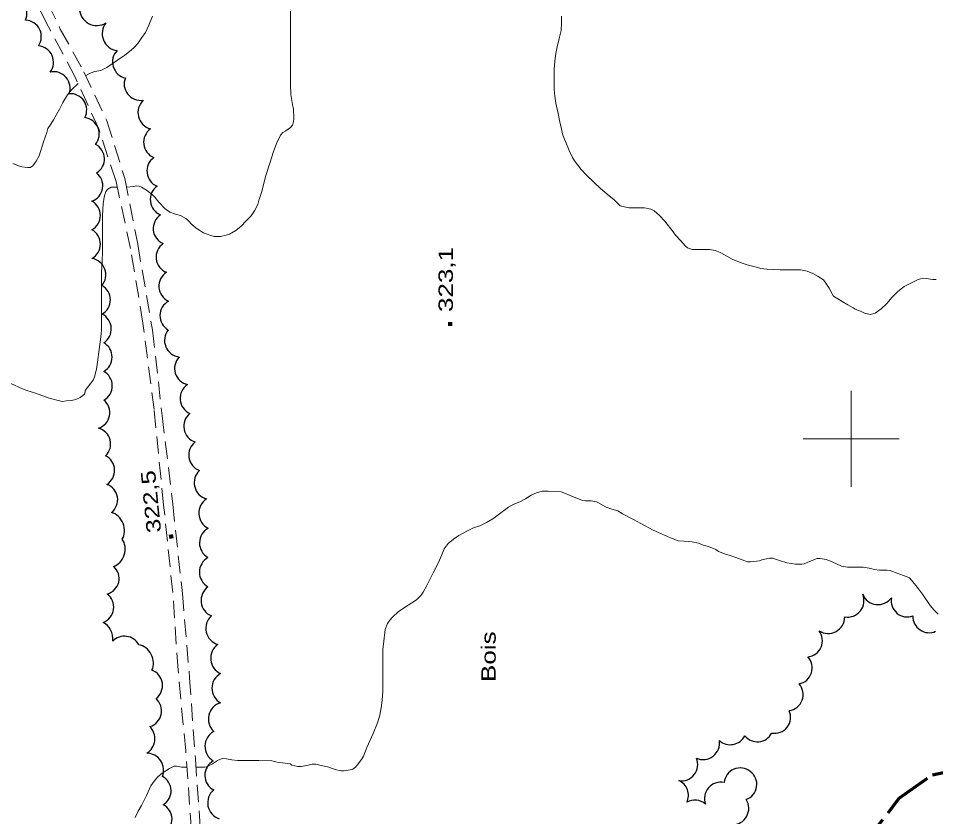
# Model space of a CAD drawing. Extents: x 240591 to 242335, y 5323482 to 5326937.
# Drawn here: x 241626.7 to 241817.6, y 5325921.4 to 5326087.5 of the extents above; entities that cross this region are included whole.
import ezdxf

# ---------------------------------------------------------------- set-up
doc = ezdxf.new("R2010")
doc.units = 0
doc.header["$LTSCALE"] = 1.2
doc.linetypes.add('LONG_DASHED', pattern=[7.5, 6, -1.5])
doc.linetypes.add('MEDIUM_DASHED', pattern=[4.5, 3, -1.5])
for name, color, linetype, lineweight in [('19', 7, 'Continuous', 13), ('2', 7, 'Continuous', 13), ('22', 7, 'LONG_DASHED', 70), ('3', 7, 'Continuous', 140), ('44', 7, 'Continuous', 25), ('61', 7, 'Continuous', 13)]:
    doc.layers.add(name, color=color, linetype=linetype, lineweight=lineweight)

msp = doc.modelspace()

# ---------------------------------------------------------------- linework, layer by layer
at = {"layer": '19', "linetype": 'MEDIUM_DASHED'}
for points in [[(241695.4, 5325766.6), (241689.8, 5325783.1), (241685.7, 5325793.7), (241683.4, 5325801.9), (241681.7, 5325814.3), (241680.3, 5325830.1), (241676.8, 5325847.6), (241672.8, 5325866.2), (241669, 5325885.7), (241665.9, 5325900.8), (241662.7, 5325918.5), (241661.5, 5325935.1), (241659.9, 5325951.9), (241658.8, 5325968), (241656.9, 5325986.2), (241654.9, 5326006.1), (241652.6, 5326024.1), (241650, 5326039.6), (241647, 5326053.6), (241643.4, 5326064.5), (241638.5, 5326075.3), (241632.4, 5326086.8), (241627, 5326097.8)], [(241630.4, 5326095.5), (241635.4, 5326085.3), (241640.3, 5326076.4), (241645.1, 5326066.2), (241648.8, 5326054.2), (241651.5, 5326040.5), (241654.6, 5326022.6), (241656.6, 5326004.8), (241658.8, 5325986.4), (241660.8, 5325967.8), (241662.3, 5325950.3), (241663.5, 5325933.4), (241664.5, 5325919.3)]]:
    msp.add_lwpolyline(points, dxfattribs=at)
at = {"layer": '2'}
for points in [[(241649.2, 5326052.4), (241650.6, 5326052.5), (241651.3, 5326052.7), (241651.8, 5326052.6), (241652.3, 5326052.4), (241653.3, 5326051.8), (241654.6, 5326050.8), (241655.1, 5326050.3), (241655.9, 5326049.3), (241657.2, 5326047.9), (241658.2, 5326047.2), (241659.4, 5326046.8), (241660.4, 5326046.5), (241661.5, 5326045.9), (241661.9, 5326045.5), (241662.9, 5326044.5), (241663.9, 5326043.7), (241665.2, 5326042.9), (241666.7, 5326042.3), (241667.4, 5326042.1), (241668.7, 5326042.1), (241669.9, 5326042.4), (241670.6, 5326042.6), (241671.9, 5326043.4), (241673, 5326044.3), (241674.1, 5326045.4), (241675.1, 5326046.4), (241675.8, 5326047.5), (241676.5, 5326048.8), (241676.7, 5326049.6), (241677.3, 5326051.5), (241678.1, 5326054.6), (241679.1, 5326057.6), (241679.7, 5326059.6), (241680.4, 5326061.5), (241681.2, 5326063.2), (241681.7, 5326063.8), (241682.3, 5326064.1), (241683.3, 5326064.8), (241683.7, 5326065.3), (241683.9, 5326066), (241684, 5326066.7), (241683.9, 5326068.6), (241683.7, 5326069.6), (241683.4, 5326071.7), (241683.3, 5326073.8), (241683.3, 5326075.8), (241683.3, 5326078.6), (241683.3, 5326081.3), (241683.3, 5326084.1), (241683.3, 5326086.7), (241683.3, 5326089.9)], [(241654.6, 5326088), (241653.8, 5326086.1), (241653.1, 5326084.6), (241652.2, 5326083.3), (241651.5, 5326082.3), (241650.7, 5326081.4), (241649.8, 5326080.6), (241648.8, 5326079.9), (241647.3, 5326078.8), (241645.1, 5326077.3), (241643.8, 5326076.7), (241642.6, 5326076.5), (241641.6, 5326076.1), (241640.7, 5326075.6)], [(241785.2, 5326035.2), (241782.4, 5326035.3), (241781.2, 5326035.5), (241780, 5326035.8), (241778.3, 5326036.2), (241777.5, 5326036.5), (241776.4, 5326036.9), (241775.2, 5326037.4), (241773.6, 5326038.3), (241772.7, 5326038.8), (241771.7, 5326039.2), (241770.5, 5326039.4), (241769.3, 5326039.4), (241766.9, 5326039.4), (241766.3, 5326039.6), (241765.9, 5326039.8), (241765.4, 5326040.2), (241764.5, 5326041.2), (241763.4, 5326042.4), (241762.9, 5326043.1), (241761.2, 5326045.3), (241760.1, 5326046.5), (241759, 5326047.5), (241758.3, 5326047.8), (241757, 5326048.1), (241756.3, 5326048.1), (241753.7, 5326048.1), (241751.9, 5326048.5), (241751.5, 5326048.9), (241750.6, 5326049.8), (241749.6, 5326050.6), (241747.8, 5326052.1), (241746.4, 5326053.4), (241744.9, 5326054.9), (241743.8, 5326056.1), (241742.4, 5326057.9), (241742, 5326058.6), (241741.3, 5326060), (241740.5, 5326061.9), (241740, 5326063.2), (241739.6, 5326064.8), (241739.3, 5326066.3), (241739, 5326067.7), (241738.5, 5326069.9), (241738.3, 5326071.3), (241738.2, 5326072.7), (241738.2, 5326074.3), (241738.2, 5326076.9), (241738.3, 5326078.6), (241738.5, 5326080.2), (241738.8, 5326081.6), (241739.3, 5326083.6), (241739.6, 5326085), (241739.7, 5326086.5), (241739.7, 5326088)], [(241639.1, 5326074), (241637.8, 5326072.7), (241636.9, 5326071.6), (241635.9, 5326070), (241635.2, 5326068.6), (241634, 5326066.4), (241633.4, 5326065.5), (241632.8, 5326064.6), (241632.6, 5326063.8), (241631.9, 5326061.8), (241631, 5326058.9), (241630.4, 5326057.8), (241629.7, 5326056.8), (241629.1, 5326056.5), (241628.6, 5326056.5), (241627.4, 5326056.6), (241626.7, 5326056.8), (241625.5, 5326057.3)], [(241640.6, 5326010.1), (241642.2, 5326012.2), (241642.5, 5326012.9), (241642.9, 5326014.5), (241643.1, 5326016), (241643.5, 5326018.6), (241643.9, 5326021.8), (241644, 5326022.8), (241644, 5326024.9), (241644, 5326028), (241644, 5326031.3), (241644, 5326034.6), (241644.1, 5326036.9), (241644.2, 5326039), (241644.2, 5326041), (241644.2, 5326043.8), (241644.2, 5326046.5), (241644.3, 5326048.9), (241644.5, 5326050.3), (241644.9, 5326051.5), (241645.3, 5326052), (241646, 5326052.4), (241646.6, 5326052.4), (241647.2, 5326052.4)], [(241718.3, 5325979.9), (241720.1, 5325980.9), (241721.4, 5325981.5), (241722.7, 5325981.9), (241724.1, 5325982.6), (241725.4, 5325983.4), (241726.5, 5325984.2), (241728.7, 5325985.8), (241729.8, 5325986.4), (241731, 5325986.9), (241732.2, 5325987.5), (241733.4, 5325988.3), (241734.5, 5325988.8), (241735.7, 5325989.1), (241736.9, 5325989.1), (241739.6, 5325989), (241740.2, 5325988.8), (241741.5, 5325988.2), (241744.1, 5325987.2), (241744.7, 5325987.1), (241745.9, 5325987.1), (241747, 5325986.9), (241747.4, 5325986.7), (241749, 5325985.8), (241750.2, 5325985.4), (241751.4, 5325985), (241752.4, 5325984.4), (241754.7, 5325983.2), (241756.2, 5325982.4), (241758.8, 5325981), (241759.9, 5325980.5), (241762.4, 5325979.4), (241764, 5325978.8), (241765.2, 5325978.7), (241766.9, 5325978.6), (241768.2, 5325978.3), (241769.2, 5325977.9), (241770.3, 5325977.6), (241771.8, 5325977), (241772.4, 5325976.6), (241773.6, 5325976.1), (241774.8, 5325975.7), (241776, 5325975.3), (241778.4, 5325974.4), (241779, 5325974.4), (241780.9, 5325974.6), (241781.4, 5325974.8), (241783, 5325975.2), (241783.7, 5325975.2), (241784.2, 5325975), (241785.3, 5325974.6), (241786.6, 5325974.2), (241788.4, 5325973.9), (241789.7, 5325973.9), (241790.2, 5325974), (241791.3, 5325974.5), (241792.9, 5325975.1), (241793.5, 5325975.1), (241794.8, 5325974.9), (241796, 5325974.4), (241798, 5325973.5), (241799.2, 5325973.3), (241799.9, 5325973.3), (241802.5, 5325973.3), (241803.7, 5325973.1), (241804.8, 5325972.8), (241805.9, 5325972.7), (241807.5, 5325972.7), (241808.1, 5325972.6), (241808.6, 5325972.4), (241810.9, 5325971.6), (241812.1, 5325971.1), (241812.5, 5325970.6), (241814, 5325968.8), (241814.8, 5325967.7), (241816.4, 5325965.3), (241817.2, 5325964.4), (241818.1, 5325963.5)], [(241663.6, 5325931.7), (241665.5, 5325931.7), (241666, 5325931.8), (241667.1, 5325932.4), (241668.1, 5325933.1), (241669.1, 5325933.5), (241670, 5325933.4), (241671.1, 5325933.2), (241672.3, 5325933.1), (241673.6, 5325933.1), (241676.7, 5325933.1), (241679.4, 5325933), (241680.5, 5325932.7), (241681.6, 5325932.6), (241683.2, 5325932.4), (241683.6, 5325932.1), (241684.8, 5325931.8), (241685.5, 5325931.8), (241686.7, 5325932), (241687.8, 5325932.3), (241688.6, 5325932.3), (241689.1, 5325932.2), (241691.3, 5325931.7), (241692.6, 5325931.2), (241693.8, 5325930.9), (241694.5, 5325930.9), (241695.7, 5325931.1), (241696.3, 5325931.3), (241696.8, 5325931.7), (241697.2, 5325932.1), (241698.1, 5325933.3), (241698.5, 5325934), (241699.2, 5325935.8), (241700.5, 5325938.7), (241701.4, 5325940.9), (241701.9, 5325942.5), (241702.2, 5325944), (241702.4, 5325945.6), (241702.5, 5325947.4), (241702.5, 5325950.3), (241702.5, 5325953.3), (241702.5, 5325956.2), (241702.7, 5325957.9), (241703, 5325960.3), (241703.5, 5325961.6), (241704, 5325962.3), (241704.5, 5325962.9), (241705.7, 5325964), (241706.4, 5325964.5), (241707.8, 5325965.4), (241709.5, 5325966.5), (241710.5, 5325967.5), (241710.9, 5325968.1), (241711.7, 5325969.5), (241713, 5325972.1), (241714.1, 5325974.3), (241714.7, 5325975.7), (241715.3, 5325977.1), (241716.1, 5325978.2), (241717.2, 5325979.1), (241718.3, 5325979.9)], [(241651, 5325921.2), (241651.6, 5325922.5), (241652.3, 5325923.7), (241653.3, 5325925.8), (241654.2, 5325927.8), (241654.9, 5325928.8), (241655.7, 5325929.7), (241656.6, 5325930.4), (241658.1, 5325931.4), (241659.1, 5325931.9), (241659.6, 5325931.9), (241660.6, 5325931.7), (241661.3, 5325931.7), (241661.7, 5325931.7)]]:
    msp.add_lwpolyline(points, dxfattribs=at)
at = {"layer": '2', "linetype": 'LONG_DASHED'}
for points in [[(241803.9, 5326025.9), (241803.4, 5326026), (241802.9, 5326026.1), (241801.9, 5326026.6), (241800.8, 5326027), (241800.4, 5326027.3), (241799.3, 5326027.9), (241798.1, 5326028.6), (241796.3, 5326029.7), (241796, 5326030.2), (241795.4, 5326031.4), (241794.6, 5326032.6), (241794.2, 5326033.1), (241793.1, 5326033.8), (241792, 5326034.4), (241790.8, 5326034.9), (241789.4, 5326035.2), (241788.1, 5326035.2), (241785.5, 5326035.2), (241785.2, 5326035.2)], [(241817.7, 5326033.2), (241817, 5326033.2), (241815.6, 5326033.4), (241814.4, 5326033.3), (241813.8, 5326033.1), (241812.5, 5326032.5), (241811, 5326031.7), (241809.7, 5326030.7), (241808.5, 5326029.5), (241807.4, 5326028.2), (241806.2, 5326027.1), (241805, 5326026.2), (241804.5, 5326026), (241803.9, 5326025.9)], [(241620.4, 5326011.9), (241623, 5326011.9), (241624.4, 5326011.8), (241625.1, 5326011.5), (241627.5, 5326010.4), (241628.4, 5326010.1), (241630.2, 5326009.5), (241633.1, 5326008.5), (241635.8, 5326007.8), (241636.7, 5326007.9), (241637.7, 5326008), (241638.6, 5326008.2), (241639.5, 5326008.6), (241640.1, 5326009), (241640.5, 5326009.4), (241640.6, 5326010), (241640.6, 5326010.1)]]:
    msp.add_lwpolyline(points, dxfattribs=at)
at = {"layer": '22'}
msp.add_lwpolyline([(241730.7, 5325796.9), (241734.9, 5325806.9), (241743.1, 5325821.8), (241750.3, 5325834.5), (241759.1, 5325848.5), (241768, 5325861.4), (241776.5, 5325875.1), (241784, 5325887.4), (241794.2, 5325901.8), (241802.1, 5325915.1), (241810, 5325925.2), (241816.9, 5325930.1), (241827.6, 5325932.4), (241836.3, 5325931.4), (241845, 5325928.3), (241852.3, 5325922.8), (241860.4, 5325917.5), (241872.4, 5325912.1), (241884.9, 5325907), (241897.2, 5325901.5), (241908.6, 5325895.9), (241919.1, 5325890.8)], dxfattribs=at)
at = {"layer": '3'}
for p, q in [((241716.5, 5326023.5), (241716.5, 5326024.3)), ((241658.5, 5325979.3), (241658.4, 5325980.1))]:
    msp.add_line(p, q, dxfattribs=at)
at = {"layer": '44'}
for centre, radius, start, end in [((241630.556, 5326078.398), 3.425, 323.2653, 85.06796), ((241642.768, 5326017.04), 3.412, 299.15297, 60.84703), ((241642.796, 5326011.051), 3.424, 299.45518, 61.50132), ((241643.308, 5325993.424), 3.396, 301.84381, 63.75571), ((241644.258, 5325970.967), 3.373, 285.68985, 47.65114), ((241655.074, 5325926.768), 3.377, 300.5367, 62.37602), ((241655.273, 5325920.851), 3.37, 301.2317, 63.24073)]:
    msp.add_arc(centre, radius, start, end, dxfattribs=at)
for centre, major_axis, ratio, start_param, end_param in [((241625.013, 5326088.509), (-3.395, -0.507), 0.999984, 2.5896919, 4.720122), ((241642.991, 5326089.639), (-1.733, -3.163), 0.997777, 5.215011, 7.3408699), ((241628.017, 5326083.738), (3.145, 1.367), 0.998824, 5.2749899, 7.3997263), ((241647.691, 5326084.367), (-3.341, -1.318), 0.99198, 5.2352749, 7.3464063), ((241649.573, 5326078.375), (1.635, -3.001), 0.958276, 3.4202749, 5.570578), ((241634.012, 5326073.01), (2.578, 2.239), 0.99995, 5.2182183, 7.349017), ((241652.065, 5326073.703), (3.209, -1.146), 0.945893, 3.0515477, 5.2116184), ((241637.459, 5326068.427), (2.853, 1.915), 0.994289, 5.213806, 7.3351926), ((241655.09, 5326067.937), (-3.425, -0.903), 0.995877, 5.2155833, 7.3316418), ((241640.033, 5326063.445), (3.201, 1.32), 0.993985, 5.2175321, 7.3296846), ((241656.175, 5326061.733), (-3.368, 0.735), 0.999961, 5.5515053, 7.6742637), ((241641.132, 5326058.275), (3.449, 0.123), 0.988444, 5.2284338, 7.3372802), ((241656.865, 5326055.763), (-3.424, -0.41), 0.996265, 5.2177705, 7.3409623), ((241640.819, 5326052.696), (3.315, -0.818), 0.999375, 5.3040547, 7.4256191), ((241657.543, 5326049.799), (-3.436, -0.012), 0.999685, 5.3313559, 7.4616547), ((241640.313, 5326046.516), (3.417, 0), 0.99905, 5.2186891, 7.3409765), ((241658.17, 5326043.78), (-3.428, 0.215), 0.999828, 5.3718565, 7.4997308), ((241640.32, 5326040.534), (3.42, 0.019), 0.999911, 5.2168857, 7.3448108), ((241658.774, 5326037.843), (-3.414, -0.398), 0.999203, 5.2155928, 7.3457005), ((241641.44, 5326034.162), (3.229, 1.18), 0.997995, 5.2202854, 7.3435519), ((241659.358, 5326031.805), (-3.438, -0.066), 0.998988, 5.2777929, 7.4066491), ((241642.41, 5326028.926), (3.41, 0.039), 0.999437, 5.2161741, 7.3441871), ((241659.575, 5326025.66), (-3.445, 0.02), 0.997559, 5.2157935, 7.3386055), ((241642.608, 5326022.895), (3.402, 0.194), 0.998731, 5.2194772, 7.347085), ((241660.558, 5326020.496), (-3.305, -1.068), 0.99928, 5.2897757, 7.4207763), ((241662.61, 5326014.659), (-3.289, -1.002), 0.999729, 5.2181219, 7.3443584), ((241663.784, 5326008.418), (-3.444, -0.272), 0.999951, 5.2172231, 7.3438118), ((241642.293, 5326005.466), (-2.581, 2.215), 0.999983, 2.593103, 4.7231925), ((241664.539, 5326002.626), (-3.441, 0.195), 0.999928, 5.4608794, 7.5858875), ((241642.425, 5325998.929), (3.346, 0.838), 0.990844, 5.2330317, 7.3420218), ((241665.575, 5325996.662), (-3.404, -0.549), 0.997067, 5.2206547, 7.3373752), ((241666.749, 5325990.887), (-3.389, -0.838), 0.999565, 5.2201302, 7.3452892), ((241643.922, 5325987.346), (3.367, 0.548), 0.997263, 5.2212793, 7.3404629), ((241667.719, 5325984.571), (-3.505, -0.009), 0.998872, 5.2787936, 7.399971), ((241645.979, 5325981.463), (-1.319, 3.114), 0.782938, 3.6054626, 5.7654157), ((241667.853, 5325978.348), (-3.493, 0.029), 0.999914, 5.2169081, 7.3464897), ((241646.133, 5325976.68), (1.014, 3.23), 0.799281, 3.6352736, 5.7895043), ((241667.825, 5325972.265), (-3.485, -0.01), 0.999995, 5.2175211, 7.343263), ((241668.185, 5325966.391), (-3.474, -0.429), 0.998452, 5.2170433, 7.3399132), ((241643.106, 5325964.997), (-1.303, 3.159), 0.999995, 3.119708, 5.2435393), ((241799.202, 5325966.352), (2.543, -2.327), 0.999266, 5.2950972, 7.4203506), ((241805.575, 5325968.951), (3.159, 1.358), 0.999995, 3.1141874, 5.2453031), ((241811.662, 5325966.315), (3.177, -1.115), 0.999884, 3.2982932, 5.4034237), ((241669.168, 5325960.562), (-3.399, -0.757), 0.999914, 5.2214545, 7.3501184), ((241795.174, 5325963), (1.426, -3.184), 0.999284, 5.2943799, 7.4187741), ((241816.189, 5325963.035), (0.274, -3.356), 0.999489, 4.595036, 6.621263), ((241643.694, 5325958.641), (-0.601, 3.332), 0.767002, 4.3498103, 5.8035931), ((241648.742, 5325955.559), (-3.383, 0), 0.999748, 3.6348125, 5.5221744), ((241790.608, 5325958.013), (3.128, -1.32), 0.994859, 5.2138222, 7.3346161), ((241652.021, 5325953.961), (-1.556, 2.99), 0.765535, 3.6303419, 5.7944361), ((241670.174, 5325954.355), (-3.473, -0.342), 0.99805, 5.2189197, 7.3387951), ((241788.489, 5325952.339), (3.058, -1.45), 0.999754, 5.3515374, 7.4779899), ((241653.217, 5325948.679), (3.423, 0.435), 0.994837, 5.2419039, 7.356588), ((241670.454, 5325948.119), (-3.49, 0.17), 0.998156, 5.2672885, 7.3898227), ((241786.571, 5325946.803), (-0.601, 3.347), 0.999995, 3.114189, 5.2450761), ((241653.071, 5325943.402), (3.138, -1.323), 0.999882, 5.4027703, 7.5318786), ((241669.697, 5325941.715), (2.573, -2.371), 0.999984, 2.5923347, 4.7214228), ((241784.004, 5325942.086), (-0.964, 3.223), 0.999142, 2.6820264, 4.8363682), ((241651.423, 5325937.617), (3.46, -1.162), 0.997272, 5.6191774, 7.3736409), ((241668.987, 5325936.029), (1.709, -3.052), 0.999995, 3.1183074, 5.2431401), ((241774.833, 5325939.724), (3.176, 1.119), 0.999936, 3.6367031, 5.4809198), ((241780.458, 5325940.325), (-0.999, -3.212), 0.999773, 5.6925478, 7.6750044), ((241769.142, 5325936.735), (2.111, -2.753), 0.997822, 5.2174776, 7.3441204), ((241653.342, 5325931.054), (2.811, 2.171), 0.996603, 5.2502271, 7.1720149), ((241668.973, 5325929.995), (-3.493, -0.059), 0.997623, 5.2213706, 7.3410024), ((241764.685, 5325932.203), (2.066, 2.651), 0.999744, 3.634729, 5.790049), ((241776.902, 5325928.171), (-3.089, -1.334), 0.999936, 3.6353321, 5.7894458), ((241776.969, 5325928.114), (-0.387, 3.348), 0.999465, 3.3782742, 5.5244214), ((241762.741, 5325925.823), (-1.397, 3.06), 0.99943, 3.8365444, 5.4321162), ((241772.824, 5325925.174), (-1.221, 3.138), 0.998247, 5.6938696, 7.8457514), ((241669.567, 5325924.254), (-3.437, -0.664), 0.999914, 5.222315, 7.3443477), ((241767.438, 5325921.477), (-3.162, -1.141), 0.999936, 3.6351917, 4.8887119), ((241775.215, 5325923.108), (2.882, -1.896), 0.999391, 5.2984211, 7.428794)]:
    msp.add_ellipse(centre, major_axis=major_axis, ratio=ratio, start_param=start_param, end_param=end_param, dxfattribs=at)
at = {"layer": '61'}
for points in [[(241800, 5326010), (241800, 5326000), (241800, 5325990)], [(241790, 5326000), (241800, 5326000), (241810, 5326000)]]:
    msp.add_lwpolyline(points, dxfattribs=at)

# ---------------------------------------------------------------- texts
at = {"layer": '3'}
for s, rotation, width, p in [('323,1', 90, 1.35, (241717.1, 5326026.4)), ('322,5', 95.774, 1.3, (241656.4, 5325980.6))]:
    msp.add_text(s, height=3, rotation=rotation, dxfattribs=dict(at, width=width)).set_placement(p)
at = {"layer": '44', "width": 1.35}
msp.add_text('Bois', height=3, rotation=90, dxfattribs=at).set_placement((241726, 5325949.4))

doc.saveas('drawing.dxf')
